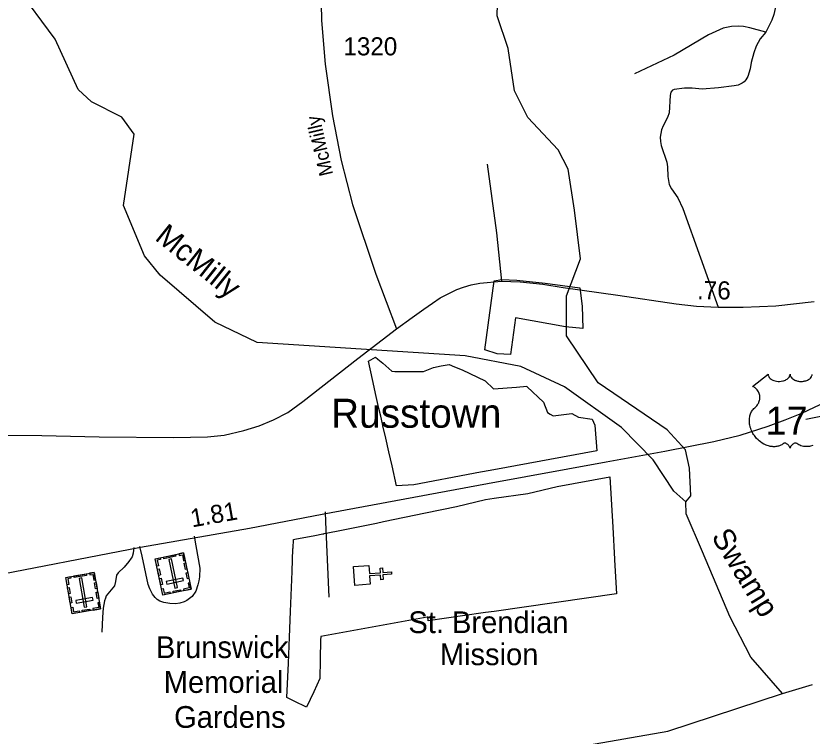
# Model space of a CAD drawing. Extents: x 2104537 to 2336408, y 34176 to 229611.
# Drawn here: x 2169969 to 2175459, y 74319 to 79287 of the extents above; entities that cross this region are included whole.
import ezdxf

# ---------------------------------------------------------------- set-up
doc = ezdxf.new("R2010")
doc.units = 0
for name, color, linetype in [('Exist Boundary Political City Limit New', 7, 'Continuous'), ('Exist Civil Demographics Community Label', 7, 'Continuous'), ('Exist Cultural Cemetery CELL', 7, 'Continuous'), ('Exist Cultural Cemetery Label', 7, 'Continuous'), ('Exist Cultural Church CELL', 7, 'Continuous'), ('Exist Cultural Church Label', 7, 'Continuous'), ('Exist Hydrographic Creek Single Shore', 7, 'Continuous'), ('Exist Hydrographic Misc Water Feature', 7, 'Continuous'), ('Exist Hydrographic River Shore', 7, 'Continuous'), ('Exist Road Non-System Type 51', 7, 'Continuous'), ('Exist Road Primary US Divided Attributed', 7, 'Continuous'), ('Exist Road Primary US Mileage Hundredths English Label', 7, 'Continuous'), ('Exist Road Primary US Shield CELL', 7, 'Continuous'), ('Exist Road Primary US Shield Number Label', 7, 'Continuous'), ('Exist Road Secondary Mileage Hundredths English Label', 7, 'Continuous'), ('Exist Road Secondary Type 51 Attributed', 7, 'Continuous'), ('Exist Road Secondary Type 51 Label', 7, 'Continuous'), ('Exist Road Secondary Type 51 Number Label', 7, 'Continuous'), ('Map Preparation Boundary City Limit Buffer Line', 7, 'Continuous'), ('Old_Level_32', 7, 'Continuous')]:
    doc.layers.add(name, color=color, linetype=linetype)

msp = doc.modelspace()

# ---------------------------------------------------------------- linework, layer by layer
at = {"layer": 'Exist Boundary Political City Limit New'}
for points in [[(2173874, 77284.7), (2173877.8, 77130.6), (2173759.5, 77141.4), (2173413.8, 77204.1), (2173379.8, 76951.4), (2173286.8, 76955), (2173202.5, 76983.7), (2173267, 77460.3), (2173320.8, 77469.3), (2173424.5, 77463.9), (2173619.8, 77444.2), (2173858, 77410.1), (2173874, 77284.7)], [(2172581.8, 76834.9), (2172780.5, 76833.2), (2172814.2, 76847.9), (2172849.8, 76861.8), (2172901, 76872.2), (2172956.8, 76881.2), (2172992.8, 76866.8), (2173047, 76845.1), (2173205, 76769.8), (2173205.5, 76769.2), (2173262.8, 76714.5), (2173421.2, 76726.4), (2173492, 76731.7), (2173495, 76729), (2173608, 76621.7), (2173635.8, 76552.1), (2173653.8, 76540.3), (2173673.2, 76527.4), (2173802.5, 76543.5), (2173848.8, 76519.9), (2173942.5, 76504.7), (2173960.8, 76463.7), (2173975.5, 76286.3), (2173264.5, 76155.6), (2173148.2, 76134), (2173124.2, 76129.5), (2172712.8, 76053.1), (2172593.8, 76044.8), (2172563, 76182.1), (2172540.8, 76280), (2172519.5, 76374.3), (2172500, 76459.9), (2172497.2, 76472), (2172496.8, 76473.4), (2172485, 76525.3), (2172472.8, 76579.1), (2172454.2, 76662.2), (2172428.5, 76778.1), (2172401, 76906), (2172448.5, 76933.3), (2172465, 76919.1), (2172500, 76890.4), (2172560.8, 76837), (2172581.8, 76834.9)], [(2173191.2, 75168.3), (2172811.5, 75113.8), (2172811.2, 75117.6), (2172810, 75139.5), (2172805.8, 75138.7), (2172071.2, 75006.3), (2172071, 75000), (2172070.5, 74985.2), (2172067.5, 74845.6), (2172064.8, 74715.4), (2172023.2, 74624.3), (2171973.8, 74517.2), (2171888.2, 74559.4), (2171838.5, 74586), (2171848.2, 74822.2), (2171855.8, 75000), (2171862.8, 75178.8), (2171873.5, 75454.9), (2171880, 75612), (2171880.2, 75614.8), (2171882.5, 75674.8), (2171893.2, 75676.8), (2172031, 75702.6), (2172085, 75713.6), (2172092.5, 75715), (2172095, 75715.6), (2172179, 75732.4), (2172362.8, 75769.4), (2172455.2, 75787.9), (2172504.8, 75799.1), (2172793, 75859.6), (2173008.5, 75903.2), (2173207.5, 75951.5), (2173266.8, 75959.8), (2173500, 75992.4), (2173702.8, 76039.7), (2174064.5, 76106.9), (2174085.2, 75760.1), (2174097.5, 75539.3), (2174097.8, 75533.8), (2174110.8, 75300.6), (2173266.2, 75179.1), (2173207, 75170.5), (2173191.2, 75168.3)]]:
    msp.add_lwpolyline(points, dxfattribs=at)
at = {"layer": 'Exist Cultural Cemetery CELL'}
for points in [[(2171178.2, 75332.8), (2170983.4, 75291.6), (2170930.6, 75540.7), (2171125.4, 75581.9)], [(2170963, 75547.5), (2170965.4, 75536.3), (2170943.9, 75531.7), (2170952.3, 75492.2), (2170941.4, 75489.9), (2170930.6, 75540.7)], [(2171071.6, 75558.8), (2170988.6, 75541.2), (2170986.2, 75552.4), (2171069.2, 75570)], [(2171093.1, 75575), (2171095.4, 75563.8), (2171117, 75568.4), (2171125.3, 75528.8), (2171136.2, 75531.1), (2171125.5, 75581.9)], [(2171065.5, 75338.9), (2171083.7, 75342.8), (2171041.7, 75541.2), (2171023.4, 75537.3)], [(2171139.9, 75513.5), (2171148.9, 75471.2), (2171137.8, 75468.8), (2171128.8, 75511.2)], [(2170553.3, 75196.8), (2170357.1, 75162.9), (2170313.7, 75413.8), (2170509.8, 75447.7)], [(2170455.2, 75426.6), (2170371.6, 75412.1), (2170369.6, 75423.4), (2170453.2, 75437.8)], [(2170477.2, 75442), (2170479.2, 75430.7), (2170500.9, 75434.5), (2170507.8, 75394.7), (2170518.7, 75396.6), (2170509.9, 75447.7)], [(2170956.7, 75472.3), (2170965.7, 75430), (2170954.6, 75427.6), (2170945.6, 75470)], [(2171153.9, 75447.8), (2171162.8, 75405.4), (2171151.7, 75403), (2171142.7, 75445.4)], [(2170346.3, 75419.4), (2170348.3, 75408.1), (2170326.6, 75404.3), (2170333.5, 75364.5), (2170322.5, 75362.6), (2170313.7, 75413.8)], [(2170440.8, 75207.1), (2170459.2, 75210.3), (2170424.6, 75410.1), (2170406.2, 75406.9)], [(2170521.8, 75378.8), (2170529.2, 75336.1), (2170518, 75334.2), (2170510.6, 75376.9)], [(2170970.4, 75407.8), (2170979.4, 75365.5), (2170968.2, 75363.1), (2170959.2, 75405.5)], [(2171124.2, 75391), (2171120.3, 75409.2), (2171005.1, 75384.8), (2171009, 75366.6)], [(2170337.2, 75344.5), (2170344.6, 75301.8), (2170333.4, 75299.9), (2170326, 75342.6)], [(2170974.4, 75334), (2170985.5, 75336.3), (2170992.1, 75304.8), (2171031.8, 75313.3), (2171034.1, 75302.4), (2170983.4, 75291.6)], [(2171105.7, 75317.5), (2171055, 75306.8), (2171052.7, 75317.9), (2171103.4, 75328.7)], [(2171169.2, 75375.2), (2171158.1, 75372.9), (2171164.8, 75341.4), (2171125.1, 75333), (2171127.4, 75322.1), (2171178.2, 75332.8)], [(2170348.4, 75279.5), (2170355.8, 75236.9), (2170344.6, 75234.9), (2170337.2, 75277.6)], [(2170501.4, 75256.9), (2170498.3, 75275.3), (2170382.2, 75255.2), (2170385.4, 75236.8)], [(2170533.2, 75312.6), (2170540.6, 75269.9), (2170529.4, 75268), (2170522, 75310.6)], [(2170545.9, 75239.5), (2170534.7, 75237.6), (2170540.2, 75205.9), (2170500.2, 75198.9), (2170502.1, 75188), (2170553.3, 75196.8)], [(2170349.6, 75205.6), (2170360.8, 75207.5), (2170366.3, 75175.8), (2170406.3, 75182.7), (2170408.2, 75171.8), (2170357, 75162.9)], [(2170480.3, 75184.2), (2170429.2, 75175.4), (2170427.3, 75186.6), (2170478.3, 75195.4)]]:
    msp.add_lwpolyline(points, close=True, dxfattribs=at)
at = {"layer": 'Exist Cultural Church CELL'}
msp.add_lwpolyline([(2172402.5, 75496.3), (2172407, 75439.5), (2172482.9, 75445.4), (2172480.4, 75477.3), (2172496.4, 75478.5), (2172498.8, 75446.6), (2172558.8, 75451.2), (2172560, 75435.3), (2172500, 75430.6), (2172502.5, 75398.7), (2172486.6, 75397.5), (2172484.1, 75429.4), (2172408.2, 75423.5), (2172412.5, 75366.1), (2172306.4, 75357.9), (2172296.3, 75488.1)], close=True, dxfattribs=at)
at = {"layer": 'Exist Hydrographic Creek Single Shore'}
for points in [[(2174589.2, 75934.6), (2174505.4, 76008.4), (2174363.3, 76224.4), (2174145.3, 76448.5), (2173751.4, 76728.3), (2173451.4, 76868.7), (2173067.3, 76941.7), (2171633.2, 77035), (2171341.2, 77175.2), (2170964.3, 77497.5), (2170855.2, 77630.8), (2170712.3, 77978.1), (2170784.3, 78472.1), (2170700.2, 78588.6), (2170491.3, 78694.3), (2170399.2, 78778.1), (2170239.3, 79125.7), (2169970.2, 79491.8)], [(2175255.5, 74612.6), (2175037.3, 74862.9), (2174893.3, 75144.6), (2174703.2, 75588.7), (2174590.3, 75852.6), (2174589.2, 75934.6)]]:
    msp.add_lwpolyline(points, dxfattribs=at)
at = {"layer": 'Exist Hydrographic Misc Water Feature'}
msp.add_lwpolyline([(2174589.2, 75934.6), (2174622.3, 75976.6), (2174613.4, 76167.1), (2174587.4, 76292.3), (2174461.3, 76432.5), (2173985.4, 76756.7), (2173766.4, 77079.2), (2173765.3, 77354.8), (2173863.4, 77612), (2173820.3, 77947.6), (2173776.4, 78230.6), (2173709.4, 78363.1), (2173499.4, 78586.9), (2173407.3, 78769.2), (2173363.2, 79062.1), (2173287.4, 79286.6), (2173294.3, 79535.8)], dxfattribs=at)
at = {"layer": 'Exist Hydrographic River Shore'}
for points in [[(2175255.5, 74612.6), (2175463.4, 74674.3)], [(2173857.4, 74245.9), (2174465.4, 74352.3), (2175255.5, 74612.6)]]:
    msp.add_lwpolyline(points, dxfattribs=at)
at = {"layer": 'Exist Road Non-System Type 51'}
for p, q in [((2172101.5, 75865.4), (2172104.5, 75797.1)), ((2172104.5, 75797.1), (2172126.8, 75277.7)), ((2171199.1, 75697.7), (2171210.5, 75630.7)), ((2170838.9, 75559.9), (2170824.7, 75627))]:
    msp.add_line(p, q, dxfattribs=at)
for points in [[(2175206.7, 79934.2), (2175236.6, 79813.9), (2175245.4, 79759.6), (2175251.6, 79657.4), (2175247.7, 79577.5), (2175231.8, 79467.8), (2175196.4, 79296.6), (2175181.8, 79256.9), (2175140.2, 79175.6)], [(2175140.2, 79175.6), (2175030.6, 79205.7), (2174986.8, 79212.7), (2174955, 79215.3), (2174904.8, 79214.3), (2174846.8, 79201.3), (2174745.8, 79155.4), (2174509.2, 79015.9), (2174234.4, 78887)], [(2175140.2, 79175.6), (2175101.3, 79128.5), (2175074.4, 79078.8), (2175057.4, 79031.2), (2175040, 78965.6), (2175033.3, 78921.8), (2175016.2, 78868), (2175003.6, 78846.3), (2174991.5, 78832.4), (2174977.2, 78822.8), (2174949.1, 78809.3), (2174923.1, 78803.9), (2174814.5, 78789.9), (2174700.5, 78782.2), (2174632.7, 78787.5), (2174578.6, 78788.5), (2174508.6, 78779.7), (2174496.3, 78774), (2174486.2, 78760.1), (2174481.5, 78738.2), (2174473.3, 78618.6), (2174462.8, 78586.7), (2174431.5, 78529.2), (2174421.2, 78501.5), (2174411.9, 78449.5), (2174413.7, 78419.7), (2174419.1, 78393.6), (2174456.9, 78278.7), (2174462.1, 78244.8), (2174464.8, 78178.5), (2174473.9, 78124.5), (2174489.1, 78094), (2174534.1, 78031.2), (2174568.5, 77958.6), (2174811.6, 77278.1)], [(2173218.4, 78264.6), (2173283.4, 77791.5), (2173318.9, 77456.9)], [(2175417.4, 76505.2), (2176238.6, 76669.6), (2176498.9, 76715.2)], [(2170783.1, 75619.1), (2170778.7, 75581.7), (2170770, 75555.9), (2170763, 75545.5)], [(2171210.5, 75630.7), (2171236.6, 75477), (2171235.5, 75417), (2171231, 75389.2), (2171224.2, 75361.1), (2171209.6, 75319.4), (2171184.6, 75281.8), (2171148.3, 75254.6), (2171130.1, 75245.1), (2171099.7, 75235.5), (2171069.8, 75232.2), (2171029.8, 75233), (2170989.9, 75239.6), (2170962.2, 75250.3), (2170944.4, 75260.5), (2170928.6, 75274.9), (2170911, 75297.3), (2170891.7, 75333.7), (2170880.4, 75363.8), (2170838.9, 75559.9)], [(2170763, 75545.5), (2170747.3, 75522.2), (2170714.8, 75485.1), (2170674, 75445.9), (2170663.5, 75428), (2170656.7, 75384.2), (2170648.3, 75354.2), (2170592.8, 75285.4), (2170586.6, 75269.4), (2170580, 75251.5), (2170571.2, 75201.8), (2170566, 75139.9), (2170562.1, 75036)]]:
    msp.add_lwpolyline(points, dxfattribs=at)
at = {"layer": 'Exist Road Primary US Divided Attributed'}
msp.add_lwpolyline([(2167361.4, 74966.5), (2169031, 75279.4), (2169735.3, 75411.3), (2170828.1, 75621.1), (2171579.6, 75753.3), (2172081.4, 75849.8), (2173222.2, 76060.8), (2174038.8, 76211.3), (2174445, 76285.2), (2174781, 76349.8), (2174963.6, 76394.7), (2175157.7, 76457), (2175274.8, 76499.6), (2175389.4, 76547.5), (2175558.3, 76627.8)], dxfattribs=at)
at = {"layer": 'Exist Road Primary US Shield CELL'}
msp.add_lwpolyline([(2175464.1, 76323), (2175448.4, 76318.7), (2175442.7, 76317.5), (2175435.9, 76316.5), (2175429.6, 76315.9), (2175423.5, 76315.5), (2175415.2, 76315.5), (2175406.9, 76316.1), (2175399.2, 76317.3), (2175391.1, 76319), (2175382.6, 76321.5), (2175374.9, 76324.5), (2175367.1, 76328.3), (2175354, 76336.6), (2175350.2, 76338.6), (2175348, 76339.2), (2175343, 76339.4), (2175338.2, 76338.4), (2175333.3, 76336.5), (2175330.3, 76334.9), (2175326.4, 76332.3), (2175323.4, 76329.9), (2175319.8, 76326.5), (2175317.2, 76323.6), (2175315.3, 76321.3), (2175311.6, 76315.5), (2175310.3, 76312.7), (2175308.9, 76309.2), (2175307.7, 76303.9), (2175306, 76310.5), (2175304.1, 76314.9), (2175301.8, 76318.7), (2175299.5, 76322), (2175295.8, 76326.3), (2175292.5, 76329.5), (2175288.4, 76332.8), (2175284.2, 76335.3), (2175280.8, 76337.1), (2175277.6, 76338.3), (2175273.8, 76339.2), (2175270.6, 76339.5), (2175268.1, 76339.4), (2175264.5, 76338.6), (2175259.7, 76335.2), (2175255.2, 76332), (2175250.2, 76328.9), (2175244.3, 76325.8), (2175240, 76323.8), (2175234.8, 76321.8), (2175228.8, 76319.8), (2175222.3, 76318.1), (2175215.6, 76316.8), (2175209.7, 76315.8), (2175203.3, 76315.2), (2175197.6, 76315.1), (2175191.7, 76315.1), (2175186.1, 76315.6), (2175179.6, 76316.1), (2175171.6, 76317.3), (2175164.9, 76318.8), (2175157.9, 76320.7), (2175150.7, 76323), (2175142.9, 76325.9), (2175133.3, 76330.1), (2175126.6, 76333.6), (2175116, 76339.7), (2175103.5, 76348.3), (2175094.1, 76355.9), (2175087.3, 76362.1), (2175077.2, 76372.4), (2175071.2, 76379.1), (2175061.9, 76391.2), (2175056, 76399.9), (2175052.1, 76406.3), (2175046.4, 76416.6), (2175043.3, 76423.1), (2175039.3, 76432.5), (2175036.2, 76441.1), (2175033.5, 76449.3), (2175032.1, 76454.5), (2175030.1, 76463.6), (2175028.9, 76470), (2175027.7, 76478.9), (2175027, 76488.3), (2175026.9, 76496.9), (2175027.1, 76504), (2175027.9, 76512.4), (2175029.3, 76521.2), (2175031, 76528.8), (2175032.6, 76534.3), (2175034.8, 76540.9), (2175037.8, 76548.3), (2175041.3, 76555.3), (2175044.7, 76561.2), (2175048.9, 76567.4), (2175053, 76572.8), (2175058.5, 76578.7), (2175064.1, 76584.1), (2175069.3, 76588.3), (2175075.4, 76594.3), (2175078.6, 76598), (2175082.5, 76603.1), (2175085.6, 76607.8), (2175088, 76612), (2175091.3, 76618.2), (2175093.2, 76622.8), (2175095.7, 76630), (2175096.9, 76635), (2175098.1, 76641.5), (2175099, 76647.6), (2175099.3, 76655.2), (2175099.1, 76661.5), (2175098.3, 76668.8), (2175096.9, 76675.8), (2175095.2, 76682), (2175092.6, 76689), (2175090.2, 76694.2), (2175086.1, 76701.1), (2175081.6, 76707.6), (2175076.9, 76712.9), (2175072.2, 76717.6), (2175067.7, 76721.1), (2175063.4, 76724.2), (2175058, 76727.5), (2175052.8, 76730), (2175049.5, 76731.4), (2175155.8, 76816), (2175156, 76811.6), (2175157.1, 76806.4), (2175157.9, 76803.7), (2175160.4, 76798.6), (2175164.4, 76792.5), (2175170, 76786.5), (2175176.3, 76781.3), (2175180.6, 76778.5), (2175187.9, 76774.6), (2175196.1, 76771.2), (2175205.2, 76768.5), (2175214.6, 76766.7), (2175224.8, 76765.5), (2175234.9, 76765.3), (2175245.9, 76766.1), (2175257.9, 76768.5), (2175263.5, 76769.9), (2175269.7, 76772.1), (2175275.5, 76774.4), (2175281.8, 76777.8), (2175286.9, 76781.1), (2175290.9, 76784), (2175296.5, 76789.4), (2175301, 76795), (2175302.9, 76798.1), (2175304.5, 76801.1), (2175306.8, 76807.5), (2175307.4, 76810.4), (2175307.8, 76816.2), (2175308.2, 76811.3), (2175308.7, 76808.2), (2175309.5, 76805.2), (2175310.8, 76802), (2175313, 76797.5), (2175315.6, 76793.7), (2175320.3, 76788.1), (2175323.2, 76785.4), (2175325.9, 76783.2), (2175333.2, 76778.2), (2175341.6, 76773.9), (2175345.7, 76772.1), (2175350, 76770.6), (2175355.4, 76769), (2175361, 76767.7), (2175366.5, 76766.7), (2175372.2, 76765.9), (2175377.9, 76765.5), (2175382.7, 76765.3), (2175388.4, 76765.4), (2175393.8, 76765.7), (2175399.2, 76766.3), (2175405.2, 76767.3), (2175410.1, 76768.4), (2175416.5, 76770.1), (2175422.3, 76772.2), (2175427.3, 76774.4), (2175433.9, 76777.8), (2175439.3, 76781.2), (2175443.2, 76784.3), (2175447.8, 76788.6), (2175452.2, 76793.7), (2175454.8, 76797.4), (2175456.6, 76801.2), (2175458.3, 76805.2), (2175459.3, 76809.5), (2175459.8, 76813.2)], dxfattribs=at)
at = {"layer": 'Exist Road Secondary Type 51 Attributed'}
for points in [[(2172072.4, 79492.6), (2172077, 79254.4), (2172102.4, 78953.9), (2172153.2, 78597.8), (2172212.9, 78290.3), (2172291.1, 77986.6), (2172451.7, 77505.4), (2172594.5, 77129.1)], [(2172594.5, 77129.1), (2172700.9, 77205.6), (2172781.8, 77263.4), (2172841.9, 77306), (2172894.7, 77341), (2173009.7, 77398.9), (2173056, 77415.7), (2173108.4, 77430.7), (2173168.7, 77443.7), (2173318.9, 77456.9), (2173446.8, 77452.4), (2173602.3, 77435.3), (2173743.9, 77412.6), (2174118.9, 77361.3), (2174522, 77301.4), (2174661.4, 77284.9), (2174811.6, 77278.1), (2174983.5, 77276.7), (2175209.7, 77286.1), (2175474, 77316.6)], [(2166883.7, 76906.1), (2167294.1, 76838), (2167508.1, 76792.7), (2168137.6, 76661.7), (2168920.1, 76487.7), (2169192.9, 76426.3), (2169264.5, 76413.1), (2169304.4, 76408.4), (2169366.3, 76401), (2169464.3, 76397.1), (2169633.5, 76396.9), (2170148.8, 76392.3), (2170544, 76383), (2171057, 76378.4), (2171290.4, 76383), (2171405.9, 76394.6), (2171539.9, 76427), (2171646.2, 76459.3), (2171745.6, 76500.9), (2171845, 76551.8), (2171949, 76625.8), (2172328, 76924), (2172594.5, 77129.1)]]:
    msp.add_lwpolyline(points, dxfattribs=at)
at = {"layer": 'Map Preparation Boundary City Limit Buffer Line'}
for points in [[(2173874, 77284.7), (2173877.8, 77130.6), (2173759.5, 77141.4), (2173413.8, 77204.1), (2173379.8, 76951.4), (2173286.8, 76955), (2173202.5, 76983.7), (2173267, 77460.3), (2173320.8, 77469.3), (2173424.5, 77463.9), (2173619.8, 77444.2), (2173858, 77410.1), (2173874, 77284.7)], [(2172581.8, 76834.9), (2172780.5, 76833.2), (2172814.2, 76847.9), (2172849.8, 76861.8), (2172901, 76872.2), (2172956.8, 76881.2), (2172992.8, 76866.8), (2173047, 76845.1), (2173205, 76769.8), (2173205.5, 76769.2), (2173262.8, 76714.5), (2173421.2, 76726.4), (2173492, 76731.7), (2173495, 76729), (2173608, 76621.7), (2173635.8, 76552.1), (2173653.8, 76540.3), (2173673.2, 76527.4), (2173802.5, 76543.5), (2173848.8, 76519.9), (2173942.5, 76504.7), (2173960.8, 76463.7), (2173975.5, 76286.3), (2173264.5, 76155.6), (2173148.2, 76134), (2173124.2, 76129.5), (2172712.8, 76053.1), (2172593.8, 76044.8), (2172563, 76182.1), (2172540.8, 76280), (2172519.5, 76374.3), (2172500, 76459.9), (2172497.2, 76472), (2172496.8, 76473.4), (2172485, 76525.3), (2172472.8, 76579.1), (2172454.2, 76662.2), (2172428.5, 76778.1), (2172401, 76906), (2172448.5, 76933.3), (2172465, 76919.1), (2172500, 76890.4), (2172560.8, 76837), (2172581.8, 76834.9)], [(2173191.2, 75168.3), (2172811.5, 75113.8), (2172811.2, 75117.6), (2172810, 75139.5), (2172805.8, 75138.7), (2172071.2, 75006.3), (2172071, 75000), (2172070.5, 74985.2), (2172067.5, 74845.6), (2172064.8, 74715.4), (2172023.2, 74624.3), (2171973.8, 74517.2), (2171888.2, 74559.4), (2171838.5, 74586), (2171848.2, 74822.2), (2171855.8, 75000), (2171862.8, 75178.8), (2171873.5, 75454.9), (2171880, 75612), (2171880.2, 75614.8), (2171882.5, 75674.8), (2171893.2, 75676.8), (2172031, 75702.6), (2172085, 75713.6), (2172092.5, 75715), (2172095, 75715.6), (2172179, 75732.4), (2172362.8, 75769.4), (2172455.2, 75787.9), (2172504.8, 75799.1), (2172793, 75859.6), (2173008.5, 75903.2), (2173207.5, 75951.5), (2173266.8, 75959.8), (2173500, 75992.4), (2173702.8, 76039.7), (2174064.5, 76106.9), (2174085.2, 75760.1), (2174097.5, 75539.3), (2174097.8, 75533.8), (2174110.8, 75300.6), (2173266.2, 75179.1), (2173207, 75170.5), (2173191.2, 75168.3)]]:
    msp.add_lwpolyline(points, dxfattribs=at)

# ---------------------------------------------------------------- texts
at = {"layer": 'Exist Civil Demographics Community Label'}
msp.add_text('Russtown', height=200, dxfattribs=at).set_placement((2172142.6, 76445.9))
at = {"layer": 'Exist Cultural Cemetery Label'}
for s, p in [('Brunswick', (2170935, 74857)), ('Memorial', (2170988.8, 74616.7)), ('Gardens', (2171060.1, 74375.6))]:
    msp.add_text(s, height=150, dxfattribs=at).set_placement(p)
at = {"layer": 'Exist Cultural Church Label'}
for s, p in [('St. Brendian', (2172675.7, 75029.1)), ('Mission', (2172892.3, 74808))]:
    msp.add_text(s, height=150, dxfattribs=at).set_placement(p)
at = {"layer": 'Exist Road Primary US Mileage Hundredths English Label'}
msp.add_text('1.81', height=125, rotation=9.9704, dxfattribs=at).set_placement((2171184.1, 75758.1))
at = {"layer": 'Exist Road Primary US Shield Number Label'}
msp.add_text('17', height=195, dxfattribs=at).set_placement((2175138.6, 76397.3))
at = {"layer": 'Exist Road Secondary Mileage Hundredths English Label'}
msp.add_text('.76', height=125, rotation=359.334, dxfattribs=at).set_placement((2174665.6, 77333))
at = {"layer": 'Exist Road Secondary Type 51 Label'}
msp.add_text('McMilly', height=95, rotation=103.0295, dxfattribs=at).set_placement((2172157.3, 78194.4))
at = {"layer": 'Exist Road Secondary Type 51 Number Label'}
msp.add_text('1320', height=125, dxfattribs=at).set_placement((2172227.4, 79014.5))
at = {"layer": 'Old_Level_32'}
for s, rotation, p in [('McMilly', 321.4422, (2170920.7, 77746)), ('Swamp', 301.4742, (2174761.1, 75694.4))]:
    msp.add_text(s, height=150, rotation=rotation, dxfattribs=at).set_placement(p)

doc.saveas('drawing.dxf')
